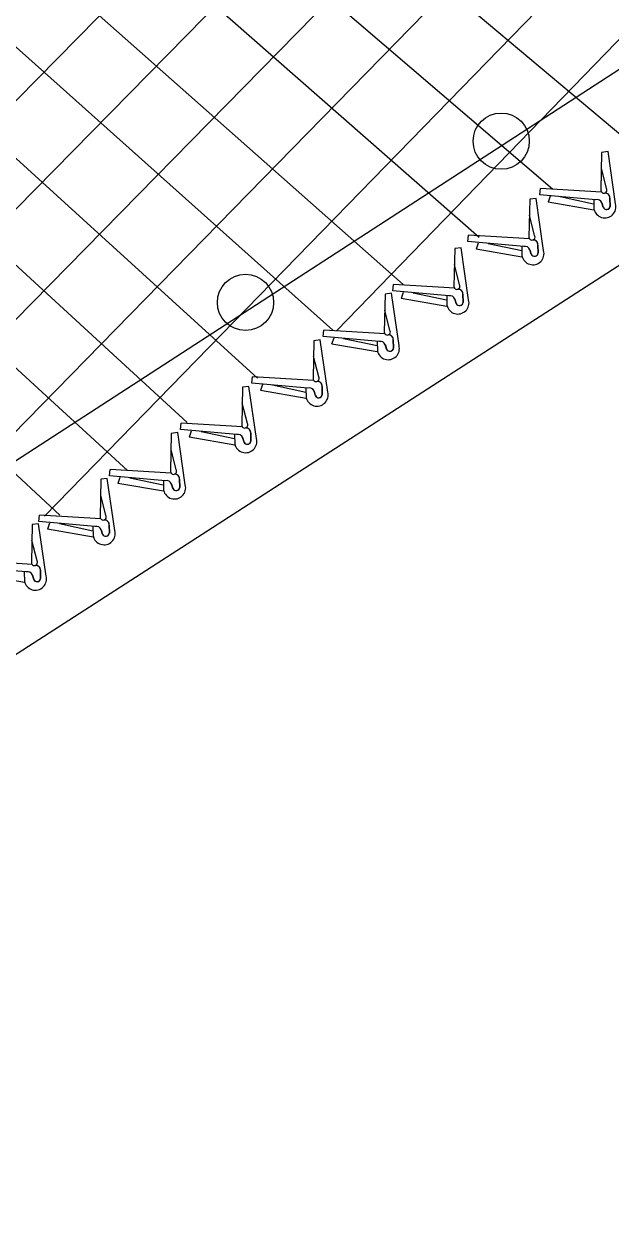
# Model space of a CAD drawing. Extents: x 0 to 1270, y 0 to 830.
# Drawn here: x 1163.17 to 1185.29, y 379.9 to 425.53 of the extents above; entities that cross this region are included whole.
import ezdxf

# ---------------------------------------------------------------- set-up
doc = ezdxf.new("R2010")
doc.units = 0
doc.layers.add('sb_Chainlink Fence', color=7, linetype='Continuous')
doc.layers.add('sb_Existing Structural Steel', color=7, linetype='Continuous')

msp = doc.modelspace()

# ---------------------------------------------------------------- linework, layer by layer
at = {"layer": 'sb_Chainlink Fence'}
for p, q in [((1124.525, 383.7), (1226.598, 487.423)), ((1128.611, 383.755), (1226.463, 483.257)), ((1139.326, 390.44), (1226.568, 479.331)), ((1151.281, 398.365), (1226.638, 475.371)), ((1163.933, 406.986), (1226.738, 471.44)), ((1174.961, 413.983), (1226.565, 467.237)), ((1150.05, 451.343), (1186.129, 420.969)), ((1147.757, 449.567), (1183.089, 419.324)), ((1145.157, 448.34), (1180.329, 417.503)), ((1142.79, 446.382), (1177.464, 415.723)), ((1140.229, 444.856), (1174.807, 414.005)), ((1137.771, 443.235), (1171.971, 412.186)), ((1125.65, 377.796), (1226.595, 442.881)), ((1135.311, 441.698), (1169.314, 410.519)), ((1132.656, 440.253), (1167.064, 408.711)), ((1130.143, 438.825), (1164.511, 407.032)), ((1184.944, 420.703), (1184.914, 419.268)), ((1184.944, 420.703), (1184.915, 419.277)), ((1185.185, 420.734), (1184.944, 420.703)), ((1185.47, 418.765), (1185.185, 420.734)), ((1185.128, 419.337), (1184.936, 420.102)), ((1182.231, 418.936), (1182.201, 417.51)), ((1182.231, 418.936), (1182.201, 417.501)), ((1182.472, 418.967), (1182.231, 418.936)), ((1182.757, 416.998), (1182.472, 418.967)), ((1182.609, 419.104), (1182.635, 419.343)), ((1184.719, 418.918), (1182.609, 419.104)), ((1184.944, 419.205), (1182.635, 419.343)), ((1182.941, 418.834), (1183.019, 419.061)), ((1183.38, 419.033), (1184.642, 418.764)), ((1185.263, 418.692), (1185.254, 418.976)), ((1185.254, 418.976), (1185.262, 418.665)), ((1182.931, 418.833), (1184.65, 418.535)), ((1184.645, 418.91), (1184.654, 418.564)), ((1184.645, 418.905), (1184.653, 418.563)), ((1184.654, 418.564), (1184.662, 418.531)), ((1184.662, 418.531), (1184.673, 418.497)), ((1185.002, 418.632), (1184.951, 418.8)), ((1184.955, 418.796), (1185, 418.635)), ((1182.414, 417.57), (1182.223, 418.334)), ((1179.895, 417.337), (1179.921, 417.576)), ((1182.23, 417.437), (1179.921, 417.576)), ((1179.643, 417.109), (1179.401, 417.078)), ((1179.927, 415.14), (1179.643, 417.109)), ((1182.005, 417.151), (1179.895, 417.337)), ((1180.228, 417.066), (1180.305, 417.294)), ((1180.666, 417.265), (1181.928, 416.997)), ((1181.931, 417.142), (1181.94, 416.797)), ((1181.931, 417.137), (1181.94, 416.796)), ((1182.549, 416.925), (1182.54, 417.208)), ((1182.54, 417.208), (1182.549, 416.898)), ((1179.401, 417.078), (1179.372, 415.652)), ((1179.401, 417.078), (1179.372, 415.643)), ((1180.218, 417.066), (1181.937, 416.768)), ((1181.94, 416.797), (1181.948, 416.763)), ((1181.948, 416.763), (1181.959, 416.73)), ((1182.288, 416.865), (1182.237, 417.033)), ((1182.241, 417.028), (1182.286, 416.868)), ((1179.585, 415.712), (1179.394, 416.477)), ((1176.776, 415.358), (1176.746, 413.923)), ((1176.776, 415.358), (1176.747, 413.932)), ((1177.017, 415.389), (1176.776, 415.358)), ((1177.302, 413.42), (1177.017, 415.389)), ((1177.066, 415.48), (1177.092, 415.718)), ((1179.176, 415.293), (1177.066, 415.48)), ((1179.401, 415.58), (1177.092, 415.718)), ((1177.399, 415.209), (1177.476, 415.436)), ((1177.837, 415.408), (1179.099, 415.139)), ((1179.102, 415.285), (1179.111, 414.939)), ((1179.102, 415.28), (1179.111, 414.938)), ((1179.72, 415.067), (1179.711, 415.351)), ((1179.711, 415.351), (1179.719, 415.04)), ((1177.389, 415.208), (1179.108, 414.911)), ((1179.111, 414.939), (1179.119, 414.906)), ((1179.119, 414.906), (1179.13, 414.872)), ((1179.459, 415.007), (1179.408, 415.175)), ((1179.412, 415.171), (1179.457, 415.01)), ((1176.96, 413.992), (1176.768, 414.756)), ((1174.441, 413.759), (1174.467, 413.998)), ((1176.776, 413.859), (1174.467, 413.998)), ((1174.089, 413.604), (1174.059, 412.169)), ((1174.089, 413.604), (1174.06, 412.178)), ((1174.33, 413.635), (1174.089, 413.604)), ((1174.615, 411.666), (1174.33, 413.635)), ((1176.55, 413.573), (1174.441, 413.759)), ((1174.763, 413.488), (1176.482, 413.19)), ((1174.773, 413.488), (1174.851, 413.716)), ((1175.212, 413.687), (1176.473, 413.419)), ((1176.476, 413.564), (1176.485, 413.219)), ((1176.477, 413.559), (1176.485, 413.218)), ((1176.834, 413.287), (1176.783, 413.455)), ((1176.787, 413.45), (1176.832, 413.29)), ((1177.095, 413.347), (1177.086, 413.63)), ((1177.086, 413.63), (1177.094, 413.32)), ((1174.273, 412.239), (1174.081, 413.003)), ((1176.485, 413.219), (1176.494, 413.185)), ((1176.494, 413.185), (1176.505, 413.152)), ((1171.754, 412.006), (1171.78, 412.245)), ((1174.089, 412.106), (1171.78, 412.245)), ((1171.398, 411.851), (1171.368, 410.416)), ((1171.398, 411.851), (1171.369, 410.425)), ((1171.639, 411.882), (1171.398, 411.851)), ((1171.924, 409.913), (1171.639, 411.882)), ((1173.863, 411.819), (1171.754, 412.006)), ((1172.076, 411.735), (1173.795, 411.437)), ((1172.086, 411.735), (1172.164, 411.962)), ((1172.525, 411.934), (1173.786, 411.665)), ((1173.789, 411.811), (1173.798, 411.466)), ((1173.79, 411.806), (1173.798, 411.464)), ((1174.147, 411.533), (1174.096, 411.701)), ((1174.1, 411.697), (1174.145, 411.536)), ((1174.408, 411.594), (1174.399, 411.877)), ((1174.399, 411.877), (1174.407, 411.567)), ((1171.582, 410.485), (1171.39, 411.25)), ((1173.798, 411.466), (1173.806, 411.432)), ((1173.806, 411.432), (1173.818, 411.398)), ((1169.063, 410.252), (1169.089, 410.491)), ((1171.172, 410.066), (1169.063, 410.252)), ((1171.398, 410.352), (1169.089, 410.491)), ((1168.715, 410.107), (1168.685, 408.672)), ((1168.715, 410.107), (1168.686, 408.681)), ((1168.956, 410.138), (1168.715, 410.107)), ((1169.241, 408.169), (1168.956, 410.138)), ((1169.385, 409.981), (1171.104, 409.683)), ((1169.395, 409.981), (1169.473, 410.209)), ((1169.834, 410.181), (1171.095, 409.912)), ((1171.098, 410.057), (1171.107, 409.712)), ((1171.099, 410.052), (1171.107, 409.711)), ((1171.456, 409.78), (1171.405, 409.948)), ((1171.408, 409.943), (1171.454, 409.783)), ((1171.717, 409.84), (1171.708, 410.124)), ((1171.708, 410.124), (1171.716, 409.813)), ((1168.899, 408.741), (1168.708, 409.505)), ((1171.107, 409.712), (1171.115, 409.678)), ((1171.115, 409.678), (1171.127, 409.645)), ((1166.38, 408.508), (1166.406, 408.747)), ((1168.49, 408.322), (1166.38, 408.508)), ((1168.715, 408.608), (1166.406, 408.747)), ((1166.712, 408.237), (1166.79, 408.465)), ((1167.151, 408.436), (1168.413, 408.168)), ((1166.059, 408.381), (1166.029, 406.946)), ((1166.059, 408.381), (1166.03, 406.955)), ((1166.3, 408.412), (1166.059, 408.381)), ((1166.585, 406.443), (1166.3, 408.412)), ((1166.702, 408.237), (1168.421, 407.939)), ((1168.416, 408.313), (1168.425, 407.968)), ((1168.416, 408.308), (1168.424, 407.967)), ((1168.425, 407.968), (1168.433, 407.934)), ((1168.773, 408.036), (1168.722, 408.204)), ((1168.726, 408.199), (1168.771, 408.038)), ((1169.034, 408.096), (1169.025, 408.379)), ((1169.025, 408.379), (1169.033, 408.069)), ((1166.243, 407.015), (1166.051, 407.779)), ((1168.433, 407.934), (1168.444, 407.9)), ((1163.467, 406.671), (1163.437, 405.236)), ((1163.467, 406.671), (1163.438, 405.244)), ((1163.708, 406.702), (1163.467, 406.671)), ((1163.993, 404.733), (1163.708, 406.702)), ((1163.724, 406.782), (1163.749, 407.021)), ((1165.833, 406.596), (1163.724, 406.782)), ((1166.059, 406.882), (1163.749, 407.021)), ((1164.056, 406.511), (1164.134, 406.739)), ((1164.495, 406.71), (1165.756, 406.442)), ((1166.378, 406.37), (1166.369, 406.653)), ((1166.369, 406.653), (1166.377, 406.343)), ((1164.046, 406.511), (1165.765, 406.213)), ((1165.759, 406.587), (1165.768, 406.242)), ((1165.76, 406.582), (1165.768, 406.241)), ((1165.768, 406.242), (1165.776, 406.208)), ((1165.776, 406.208), (1165.788, 406.175)), ((1166.117, 406.31), (1166.066, 406.478)), ((1166.069, 406.473), (1166.114, 406.312)), ((1163.651, 405.305), (1163.459, 406.069)), ((1163.467, 405.172), (1161.158, 405.311)), ((1163.241, 404.885), (1161.132, 405.072)), ((1161.454, 404.801), (1163.173, 404.503)), ((1163.167, 404.877), (1163.176, 404.532)), ((1163.168, 404.872), (1163.176, 404.53)), ((1163.786, 404.66), (1163.777, 404.943)), ((1163.777, 404.943), (1163.785, 404.633)), ((1163.176, 404.532), (1163.185, 404.498)), ((1163.185, 404.498), (1163.196, 404.464)), ((1163.525, 404.599), (1163.474, 404.767)), ((1163.478, 404.763), (1163.523, 404.602))]:
    msp.add_line(p, q, dxfattribs=at)
for centre, radius, start, end in [((1184.773, 418.738), 0.188, 18.1621, 106.8367), ((1185.03, 419.277), 0.115, 180.7003, 31.7484), ((1185.079, 418.99), 0.176, 355.346, 93.9132), ((1185.082, 418.993), 0.173, 1.8805, 94.6841), ((1185.064, 418.654), 0.421, 192.452, 15.3586), ((1185.127, 418.687), 0.137, 202.4132, 350.8962), ((1185.127, 418.688), 0.136, 204.1936, 1.8156), ((1182.316, 417.51), 0.115, 180.7003, 31.7484), ((1182.059, 416.97), 0.188, 18.1621, 106.8367), ((1182.365, 417.223), 0.176, 355.346, 93.9132), ((1182.368, 417.226), 0.173, 1.8805, 94.6841), ((1182.351, 416.886), 0.421, 192.452, 15.3586), ((1182.413, 416.92), 0.137, 202.4132, 350.8962), ((1182.413, 416.921), 0.136, 204.1936, 1.8156), ((1179.23, 415.113), 0.188, 18.1621, 106.8367), ((1179.487, 415.652), 0.115, 180.7003, 31.7484), ((1179.536, 415.365), 0.176, 355.346, 93.9132), ((1179.539, 415.368), 0.173, 1.8805, 94.6841), ((1179.522, 415.029), 0.421, 192.452, 15.3586), ((1179.584, 415.062), 0.137, 202.4132, 350.8962), ((1179.584, 415.063), 0.136, 204.1936, 1.8156), ((1176.862, 413.932), 0.115, 180.7003, 31.7484), ((1176.605, 413.392), 0.188, 18.1621, 106.8367), ((1176.911, 413.645), 0.176, 355.346, 93.9132), ((1176.914, 413.648), 0.173, 1.8805, 94.6841), ((1176.896, 413.308), 0.421, 192.452, 15.3586), ((1176.959, 413.342), 0.137, 202.4132, 350.8962), ((1176.959, 413.343), 0.136, 204.1936, 1.8156), ((1174.175, 412.178), 0.115, 180.7003, 31.7484), ((1174.209, 411.555), 0.421, 192.452, 15.3586), ((1173.918, 411.639), 0.188, 18.1621, 106.8367), ((1174.224, 411.891), 0.176, 355.346, 93.9132), ((1174.227, 411.895), 0.173, 1.8805, 94.6841), ((1174.272, 411.588), 0.137, 202.4132, 350.8962), ((1174.272, 411.589), 0.136, 204.1936, 1.8156), ((1171.484, 410.425), 0.115, 180.7003, 31.7484), ((1171.532, 410.138), 0.176, 355.346, 93.9132), ((1171.536, 410.141), 0.173, 1.8805, 94.6841), ((1171.518, 409.802), 0.421, 192.452, 15.3586), ((1171.227, 409.885), 0.188, 18.1621, 106.8367), ((1171.58, 409.835), 0.137, 202.4132, 350.8962), ((1171.58, 409.836), 0.136, 204.1936, 1.8156), ((1168.801, 408.68), 0.115, 180.7003, 31.7484), ((1168.85, 408.394), 0.176, 355.346, 93.9132), ((1168.853, 408.397), 0.173, 1.8805, 94.6841), ((1168.835, 408.057), 0.421, 192.452, 15.3586), ((1168.544, 408.141), 0.188, 18.1621, 106.8367), ((1168.898, 408.091), 0.137, 202.4132, 350.8962), ((1168.898, 408.092), 0.136, 204.1936, 1.8156), ((1165.888, 406.415), 0.188, 18.1621, 106.8367), ((1166.145, 406.955), 0.115, 180.7003, 31.7484), ((1166.193, 406.668), 0.176, 355.346, 93.9132), ((1166.197, 406.671), 0.173, 1.8805, 94.6841), ((1166.179, 406.331), 0.421, 192.452, 15.3586), ((1166.241, 406.365), 0.137, 202.4132, 350.8962), ((1166.241, 406.366), 0.136, 204.1936, 1.8156), ((1163.553, 405.244), 0.115, 180.7003, 31.7484), ((1163.296, 404.705), 0.188, 18.1621, 106.8367), ((1163.602, 404.957), 0.176, 355.346, 93.9132), ((1163.605, 404.961), 0.173, 1.8805, 94.6841), ((1163.587, 404.621), 0.421, 192.452, 15.3586), ((1163.65, 404.655), 0.137, 202.4132, 350.8962), ((1163.65, 404.655), 0.136, 204.1936, 1.8156)]:
    msp.add_arc(centre, radius, start, end, dxfattribs=at)
at = {"layer": 'sb_Existing Structural Steel'}
msp.add_line((1124.559, 384.279), (1225.304, 449.561), dxfattribs=at)
for centre in [(1181.157, 421.126), (1171.513, 415.046)]:
    msp.add_circle(centre, 1.06, dxfattribs=at)

doc.saveas('drawing.dxf')
